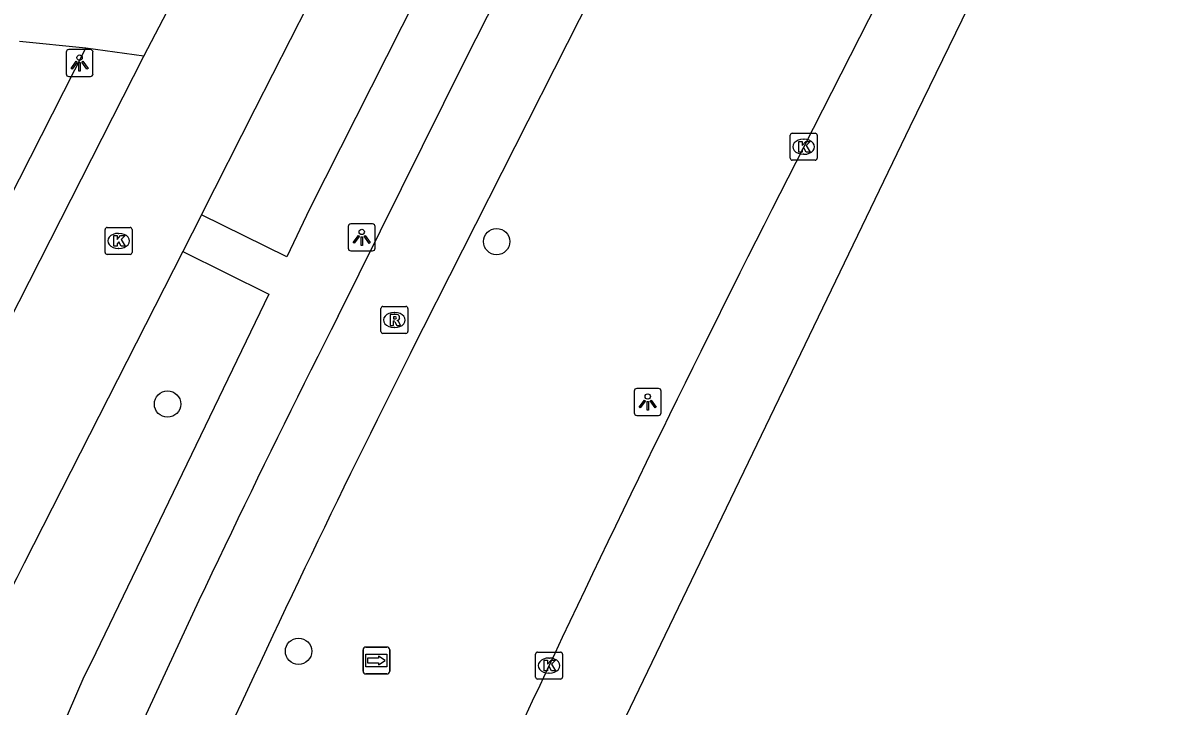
# Model space of a CAD drawing. Extents: x 161243 to 161752, y 384138 to 384885.
# Drawn here: x 161506.32 to 161548.86, y 384350.54 to 384375.9 of the extents above; entities that cross this region are included whole.
import ezdxf

# ---------------------------------------------------------------- set-up
doc = ezdxf.new("R2010")
doc.units = 0
for name, color, linetype in [('IMGEO_Boom', 7, 'Continuous'), ('IMGEO_Fietspad_gesloten', 7, 'Continuous'), ('IMGEO_Kolk', 7, 'Continuous'), ('IMGEO_Lichtpunt', 7, 'Continuous'), ('IMGEO_Parkeervlak_open', 7, 'Continuous'), ('IMGEO_Rijbaan_lokaal_gesloten', 7, 'Continuous'), ('IMGEO_Rijbaan_lokaal_open', 7, 'Continuous'), ('IMGEO_Rioolput', 7, 'Continuous'), ('IMGEO_Voetpad_open', 7, 'Continuous'), ('IMGEO_Wegwijzer', 7, 'Continuous')]:
    doc.layers.add(name, color=color, linetype=linetype)

msp = doc.modelspace()

# ---------------------------------------------------------------- linework, layer by layer
at = {"layer": 'IMGEO_Boom'}
for centre in [(161523.9, 384367.784), (161511.687, 384361.754), (161516.547, 384352.577)]:
    msp.add_circle(centre, 0.489, dxfattribs=at)
at = {"layer": 'IMGEO_Fietspad_gesloten'}
for points in [[(161518.014, 384365.014), (161522.72, 384374.49), (161548.308, 384424.931), (161625.518, 384576.727)], [(161520.707, 384363.649), (161526.535, 384375.146), (161550.415, 384422.299), (161627.114, 384573.143), (161627.772, 384574.506), (161627.927, 384574.874), (161628.195, 384575.423)]]:
    msp.add_lwpolyline(points, dxfattribs=at)
for centre, radius, start, end in [((161887.469, 384177.749), 414.204, 153.12097, 158.07301), ((161885.987, 384179.087), 409.259, 153.19423, 158.17289)]:
    msp.add_arc(centre, radius, start, end, dxfattribs=at)
at = {"layer": 'IMGEO_Kolk'}
for p, q in [((161534.795, 384370.881), (161534.795, 384371.733)), ((161534.87, 384371.807), (161535.722, 384371.807)), ((161535.283, 384371.587), (161535.308, 384371.587)), ((161535.796, 384371.733), (161535.796, 384370.881)), ((161535.722, 384370.807), (161534.87, 384370.807)), ((161535.306, 384371.027), (161535.281, 384371.027)), ((161509.37, 384367.384), (161509.37, 384368.236)), ((161509.445, 384368.31), (161510.297, 384368.31)), ((161510.371, 384368.236), (161510.371, 384367.384)), ((161509.858, 384368.09), (161509.883, 384368.09)), ((161510.297, 384367.31), (161509.445, 384367.31)), ((161509.881, 384367.53), (161509.856, 384367.53)), ((161525.344, 384351.621), (161525.344, 384352.473)), ((161525.419, 384352.547), (161526.271, 384352.547)), ((161526.345, 384352.473), (161526.345, 384351.621)), ((161525.832, 384352.327), (161525.857, 384352.327)), ((161525.855, 384351.767), (161525.83, 384351.767)), ((161526.271, 384351.547), (161525.419, 384351.547))]:
    msp.add_line(p, q, dxfattribs=at)
for points in [[(161534.795, 384370.881), (161534.795, 384371.733)], [(161534.87, 384371.807), (161535.722, 384371.807)], [(161535.796, 384371.733), (161535.796, 384370.881)], [(161535.116, 384371.507), (161535.239, 384371.507), (161535.239, 384371.356), (161535.369, 384371.507), (161535.533, 384371.507), (161535.387, 384371.356), (161535.54, 384371.107), (161535.388, 384371.107), (161535.303, 384371.271), (161535.239, 384371.204), (161535.239, 384371.107), (161535.116, 384371.107), (161535.116, 384371.507)], [(161535.722, 384370.807), (161534.87, 384370.807)], [(161509.37, 384367.384), (161509.37, 384368.236)], [(161509.445, 384368.31), (161510.297, 384368.31)], [(161510.371, 384368.236), (161510.371, 384367.384)], [(161509.691, 384368.01), (161509.814, 384368.01), (161509.814, 384367.859), (161509.944, 384368.01), (161510.108, 384368.01), (161509.962, 384367.859), (161510.115, 384367.61), (161509.963, 384367.61), (161509.878, 384367.774), (161509.814, 384367.707), (161509.814, 384367.61), (161509.691, 384367.61), (161509.691, 384368.01)], [(161510.297, 384367.31), (161509.445, 384367.31)], [(161525.344, 384351.621), (161525.344, 384352.473)], [(161525.419, 384352.547), (161526.271, 384352.547)], [(161526.345, 384352.473), (161526.345, 384351.621)], [(161525.665, 384352.247), (161525.788, 384352.247), (161525.788, 384352.096), (161525.918, 384352.247), (161526.082, 384352.247), (161525.936, 384352.096), (161526.089, 384351.847), (161525.937, 384351.847), (161525.852, 384352.011), (161525.788, 384351.944), (161525.788, 384351.847), (161525.665, 384351.847), (161525.665, 384352.247)], [(161526.271, 384351.547), (161525.419, 384351.547)]]:
    msp.add_lwpolyline(points, dxfattribs=at)
for centre, start, end in [((161534.872, 384371.731), 91.552, 178.448), ((161534.872, 384371.731), 91.552, 178.448), ((161535.72, 384371.731), 1.552, 88.448), ((161535.72, 384371.731), 1.552, 88.448), ((161534.872, 384370.883), 181.552, 268.448), ((161534.872, 384370.883), 181.552, 268.448), ((161535.72, 384370.883), 271.552, 358.448), ((161535.72, 384370.883), 271.552, 358.448), ((161509.447, 384368.234), 91.552, 178.448), ((161509.447, 384368.234), 91.552, 178.448), ((161510.295, 384368.234), 1.552, 88.448), ((161510.295, 384368.234), 1.552, 88.448), ((161509.447, 384367.386), 181.552, 268.448), ((161509.447, 384367.386), 181.552, 268.448), ((161510.295, 384367.386), 271.552, 358.448), ((161510.295, 384367.386), 271.552, 358.448), ((161525.421, 384352.471), 91.552, 178.448), ((161525.421, 384352.471), 91.552, 178.448), ((161526.269, 384352.471), 1.552, 88.448), ((161526.269, 384352.471), 1.552, 88.448), ((161525.421, 384351.623), 181.552, 268.448), ((161525.421, 384351.623), 181.552, 268.448), ((161526.269, 384351.623), 271.552, 358.448), ((161526.269, 384351.623), 271.552, 358.448)]:
    msp.add_arc(centre, 0.0765, start, end, dxfattribs=at)
for centre, major_axis, ratio, start_param, end_param in [((161535.282, 384371.307), (-0.387, 0.002), 0.722429, 4.712389, 7.853982), ((161535.307, 384371.307), (-0.39, 0.002), 0.717154, 1.570796, 4.712389), ((161509.857, 384367.81), (-0.387, 0.002), 0.722429, 4.712389, 7.853982), ((161509.882, 384367.81), (-0.39, 0.002), 0.717154, 1.570796, 4.712389), ((161525.831, 384352.047), (-0.387, 0.002), 0.722429, 4.712389, 7.853982), ((161525.856, 384352.047), (-0.39, 0.002), 0.717154, 1.570796, 4.712389)]:
    msp.add_ellipse(centre, major_axis=major_axis, ratio=ratio, start_param=start_param, end_param=end_param, dxfattribs=at)
at = {"layer": 'IMGEO_Lichtpunt'}
for p, q in [((161507.923, 384374.816), (161507.923, 384374.009)), ((161507.923, 384374.816), (161507.923, 384374.009)), ((161508.825, 384374.911), (161508.017, 384374.911)), ((161508.825, 384374.911), (161508.017, 384374.911)), ((161508.919, 384374.009), (161508.919, 384374.816)), ((161508.919, 384374.009), (161508.919, 384374.816)), ((161508.017, 384373.915), (161508.825, 384373.915)), ((161508.017, 384373.915), (161508.825, 384373.915)), ((161518.393, 384368.347), (161518.393, 384367.54)), ((161518.393, 384368.347), (161518.393, 384367.54)), ((161519.295, 384368.442), (161518.487, 384368.442)), ((161519.295, 384368.442), (161518.487, 384368.442)), ((161519.389, 384367.54), (161519.389, 384368.347)), ((161519.389, 384367.54), (161519.389, 384368.347)), ((161518.487, 384367.446), (161519.295, 384367.446)), ((161518.487, 384367.446), (161519.295, 384367.446)), ((161529.007, 384362.237), (161529.007, 384361.43)), ((161529.007, 384362.237), (161529.007, 384361.43)), ((161529.909, 384362.332), (161529.101, 384362.332)), ((161529.909, 384362.332), (161529.101, 384362.332)), ((161530.003, 384361.43), (161530.003, 384362.237)), ((161530.003, 384361.43), (161530.003, 384362.237)), ((161529.101, 384361.336), (161529.909, 384361.336)), ((161529.101, 384361.336), (161529.909, 384361.336))]:
    msp.add_line(p, q, dxfattribs=at)
for points in [[(161508.297, 384374.48), (161508.336, 384374.452), (161508.148, 384374.19), (161508.11, 384374.217), (161508.297, 384374.48)], [(161508.399, 384374.432), (161508.446, 384374.432), (161508.446, 384374.11), (161508.399, 384374.11), (161508.399, 384374.432)], [(161508.509, 384374.452), (161508.547, 384374.479), (161508.734, 384374.217), (161508.695, 384374.189), (161508.509, 384374.452)], [(161518.767, 384368.011), (161518.806, 384367.983), (161518.618, 384367.721), (161518.58, 384367.748), (161518.767, 384368.011)], [(161518.869, 384367.963), (161518.916, 384367.963), (161518.916, 384367.641), (161518.869, 384367.641), (161518.869, 384367.963)], [(161518.979, 384367.983), (161519.017, 384368.01), (161519.204, 384367.748), (161519.165, 384367.72), (161518.979, 384367.983)], [(161529.381, 384361.901), (161529.42, 384361.873), (161529.232, 384361.611), (161529.194, 384361.638), (161529.381, 384361.901)], [(161529.483, 384361.853), (161529.53, 384361.853), (161529.53, 384361.531), (161529.483, 384361.531), (161529.483, 384361.853)], [(161529.593, 384361.873), (161529.631, 384361.9), (161529.818, 384361.638), (161529.779, 384361.61), (161529.593, 384361.873)]]:
    msp.add_lwpolyline(points, dxfattribs=at)
for centre in [(161508.422, 384374.614), (161518.892, 384368.145), (161529.506, 384362.035)]:
    msp.add_circle(centre, 0.0994, dxfattribs=at)
for centre, start, end in [((161508.017, 384374.816), 90, 180), ((161508.017, 384374.816), 90, 180), ((161508.825, 384374.816), 0, 90), ((161508.825, 384374.816), 0, 90), ((161508.017, 384374.009), 180, 270), ((161508.017, 384374.009), 180, 270), ((161508.825, 384374.009), 270, 0), ((161508.825, 384374.009), 270, 360), ((161518.487, 384368.347), 90, 180), ((161518.487, 384368.347), 90, 180), ((161519.295, 384368.347), 0, 90), ((161519.295, 384368.347), 0, 90), ((161518.487, 384367.54), 180, 270), ((161518.487, 384367.54), 180, 270), ((161519.295, 384367.54), 270, 0), ((161519.295, 384367.54), 270, 360), ((161529.101, 384362.237), 90, 180), ((161529.101, 384362.237), 90, 180), ((161529.909, 384362.237), 0, 90), ((161529.909, 384362.237), 0, 90), ((161529.101, 384361.43), 180, 270), ((161529.101, 384361.43), 180, 270), ((161529.909, 384361.43), 270, 0), ((161529.909, 384361.43), 270, 360)]:
    msp.add_arc(centre, 0.0946, start, end, dxfattribs=at)
at = {"layer": 'IMGEO_Parkeervlak_open'}
msp.add_lwpolyline([(161496.955, 384351.974), (161500, 384357.957), (161508.657, 384374.966)], dxfattribs=at)
at = {"layer": 'IMGEO_Rijbaan_lokaal_gesloten'}
for points in [[(161638.668, 384567.921), (161627.681, 384546.777), (161605.302, 384502.824), (161593.763, 384479.586), (161574.873, 384442.021), (161545.035, 384383.956), (161539.238, 384372.041), (161525.285, 384343.063), (161517.236, 384325.784), (161510.904, 384308.827), (161504.035, 384290.582), (161498.991, 384275.235), (161492.66, 384254.201), (161489.655, 384243.039), (161484.933, 384223.293), (161481.713, 384206.981), (161478.494, 384189.488), (161475.768, 384168.523)], [(161582.611, 384464.512), (161581.158, 384461.641), (161571.006, 384441.598), (161562.641, 384425.122), (161560.182, 384420.321), (161554.738, 384409.551), (161544.577, 384389.539), (161535.296, 384371.307)]]:
    msp.add_lwpolyline(points, dxfattribs=at)
msp.add_arc((162128.902, 384068.072), 666.573, 152.940449, 156.543051, dxfattribs=at)
at = {"layer": 'IMGEO_Rijbaan_lokaal_open'}
for points in [[(161512.946, 384368.783), (161514.942, 384372.709), (161522.153, 384386.887)], [(161510.808, 384374.674), (161513.23, 384379.318)], [(161508.657, 384374.966), (161506.195, 384375.218)], [(161510.808, 384374.674), (161508.657, 384374.966)], [(161498.781, 384351.045), (161500, 384353.441), (161510.808, 384374.674)], [(161512.946, 384368.783), (161512.251, 384367.418)], [(161512.251, 384367.418), (161506.367, 384355.848), (161506.092, 384355.306), (161500, 384343.328), (161498.277, 384339.941)]]:
    msp.add_lwpolyline(points, dxfattribs=at)
at = {"layer": 'IMGEO_Rioolput'}
for p, q in [((161519.605, 384364.45), (161519.605, 384365.302)), ((161519.68, 384365.376), (161520.532, 384365.376)), ((161520.606, 384365.302), (161520.606, 384364.45)), ((161520.093, 384365.156), (161520.118, 384365.156)), ((161520.532, 384364.376), (161519.68, 384364.376)), ((161520.116, 384364.596), (161520.091, 384364.596))]:
    msp.add_line(p, q, dxfattribs=at)
for points in [[(161519.605, 384364.45), (161519.605, 384365.302)], [(161519.68, 384365.376), (161520.532, 384365.376)], [(161520.606, 384365.302), (161520.606, 384364.45)], [(161520.194, 384365.074), (161519.942, 384365.076), (161519.942, 384364.676)], [(161519.942, 384364.676), (161520.066, 384364.676), (161520.066, 384364.838), (161520.077, 384364.838)], [(161520.12, 384364.995), (161520.066, 384364.995), (161520.066, 384364.914)], [(161520.066, 384364.914), (161520.118, 384364.914)], [(161520.124, 384364.809), (161520.195, 384364.676), (161520.335, 384364.676), (161520.27, 384364.802)], [(161520.532, 384364.376), (161519.68, 384364.376)]]:
    msp.add_lwpolyline(points, dxfattribs=at)
for centre, radius, start, end in [((161519.682, 384365.3), 0.0765, 91.552, 178.448), ((161519.682, 384365.3), 0.0765, 91.552, 178.448), ((161520.53, 384365.3), 0.0765, 1.552, 88.448), ((161520.53, 384365.3), 0.0765, 1.552, 88.448), ((161520.076, 384364.785), 0.0533, 26.0293, 88.6989), ((161520.102, 384365.103), 0.19, 274.7715, 282.9687), ((161520.126, 384364.899), 0.0964, 77.0061, 93.1865), ((161520.14, 384364.956), 0.0378, 276.6634, 79.6772), ((161520.193, 384364.964), 0.109, 350.3612, 89.416), ((161520.191, 384364.964), 0.112, 277.5842, 350.9817), ((161520.175, 384364.749), 0.108, 29.5134, 73.7905), ((161519.682, 384364.452), 0.0765, 181.552, 268.448), ((161519.682, 384364.452), 0.0765, 181.552, 268.448), ((161520.53, 384364.452), 0.0765, 271.552, 358.448), ((161520.53, 384364.452), 0.0765, 271.552, 358.448)]:
    msp.add_arc(centre, radius, start, end, dxfattribs=at)
for centre, major_axis, ratio, start_param, end_param in [((161520.092, 384364.876), (-0.387, 0.002), 0.722429, 4.712389, 7.853982), ((161520.117, 384364.876), (-0.39, 0.002), 0.717154, 1.570796, 4.712389)]:
    msp.add_ellipse(centre, major_axis=major_axis, ratio=ratio, start_param=start_param, end_param=end_param, dxfattribs=at)
at = {"layer": 'IMGEO_Voetpad_open'}
for points in [[(161537.768, 384410.079), (161536.758, 384408.103), (161532.338, 384399.452), (161516.97, 384369.014), (161516.109, 384367.226), (161512.946, 384368.783)], [(161512.251, 384367.418), (161515.439, 384365.834), (161508.855, 384352.164), (161508.579, 384351.624), (161502.638, 384337.876), (161498.277, 384339.941)]]:
    msp.add_lwpolyline(points, dxfattribs=at)
at = {"layer": 'IMGEO_Wegwijzer'}
for p, q in [((161518.94, 384351.835), (161518.94, 384352.635)), ((161518.94, 384352.635), (161518.94, 384351.835)), ((161519.04, 384352.735), (161519.83, 384352.735)), ((161519.83, 384352.735), (161519.04, 384352.735)), ((161519.93, 384352.635), (161519.93, 384351.835)), ((161519.93, 384351.835), (161519.93, 384352.635)), ((161519.83, 384351.735), (161519.04, 384351.735)), ((161519.04, 384351.735), (161519.83, 384351.735))]:
    msp.add_line(p, q, dxfattribs=at)
for points in [[(161519.041, 384352.467), (161519.829, 384352.467), (161519.829, 384352.003), (161519.041, 384352.003), (161519.041, 384352.467)], [(161519.106, 384352.319), (161519.106, 384352.235), (161519.106, 384352.151), (161519.517, 384352.151), (161519.517, 384352.068), (161519.764, 384352.235), (161519.517, 384352.402), (161519.517, 384352.319), (161519.106, 384352.319)]]:
    msp.add_lwpolyline(points, dxfattribs=at)
for centre, start, end in [((161519.04, 384352.635), 90, 180), ((161519.04, 384352.635), 90, 180), ((161519.83, 384352.635), 0, 90), ((161519.83, 384352.635), 360, 90), ((161519.04, 384351.835), 180, 270), ((161519.04, 384351.835), 180, 270), ((161519.83, 384351.835), 270, 0), ((161519.83, 384351.835), 270, 0)]:
    msp.add_arc(centre, 0.1, start, end, dxfattribs=at)

doc.saveas('drawing.dxf')
